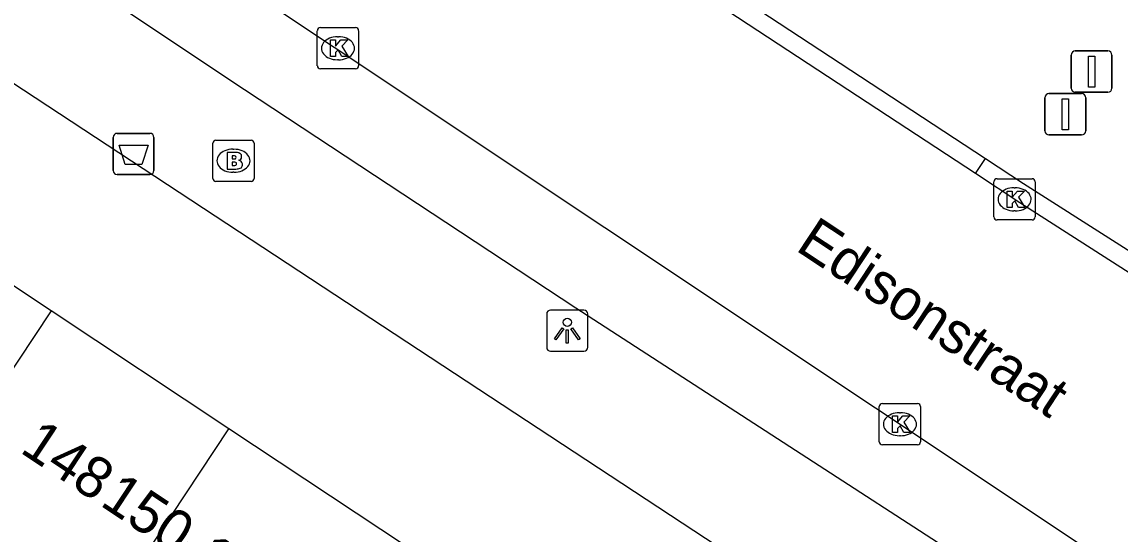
# Model space of a CAD drawing. Extents: x 159280 to 160375, y 384531 to 385872.
# Drawn here: x 160191.4 to 160218.04, y 384739.23 to 384751.65 of the extents above; entities that cross this region are included whole.
import ezdxf

# ---------------------------------------------------------------- set-up
doc = ezdxf.new("R2010")
doc.units = 0
for name, color, linetype in [('IMGEO_Afsluitpaal', 7, 'Continuous'), ('IMGEO_Afvalbak', 7, 'Continuous'), ('IMGEO_Brandkraan', 7, 'Continuous'), ('IMGEO_Kolk', 7, 'Continuous'), ('IMGEO_Lichtpunt', 7, 'Continuous'), ('IMGEO_Openbare_ruimte_label', 7, 'Continuous'), ('IMGEO_Pand', 7, 'Continuous'), ('IMGEO_Pand_nummerreeks', 7, 'Continuous'), ('IMGEO_Rijbaan_lokaal_open', 7, 'Continuous'), ('IMGEO_Voetpad_open', 7, 'Continuous')]:
    doc.layers.add(name, color=color, linetype=linetype)

msp = doc.modelspace()

# ---------------------------------------------------------------- linework, layer by layer
at = {"layer": 'IMGEO_Afsluitpaal'}
for p, q in [((160216.955, 384750.943), (160217.745, 384750.943)), ((160217.745, 384750.943), (160216.955, 384750.943)), ((160216.855, 384750.043), (160216.855, 384750.843)), ((160216.855, 384750.843), (160216.855, 384750.043)), ((160217.845, 384750.843), (160217.845, 384750.043)), ((160217.845, 384750.043), (160217.845, 384750.843)), ((160216.217, 384749.008), (160216.217, 384749.808)), ((160216.217, 384749.808), (160216.217, 384749.008)), ((160216.317, 384749.908), (160217.107, 384749.908)), ((160217.107, 384749.908), (160216.317, 384749.908)), ((160217.745, 384749.943), (160216.955, 384749.943)), ((160216.955, 384749.943), (160217.745, 384749.943)), ((160217.207, 384749.808), (160217.207, 384749.008)), ((160217.207, 384749.008), (160217.207, 384749.808)), ((160217.107, 384748.908), (160216.317, 384748.908)), ((160216.317, 384748.908), (160217.107, 384748.908))]:
    msp.add_line(p, q, dxfattribs=at)
for points in [[(160217.275, 384750.818), (160217.425, 384750.818), (160217.425, 384750.068), (160217.275, 384750.068), (160217.275, 384750.818)], [(160216.637, 384749.783), (160216.787, 384749.783), (160216.787, 384749.033), (160216.637, 384749.033), (160216.637, 384749.783)]]:
    msp.add_lwpolyline(points, dxfattribs=at)
for centre, start, end in [((160216.955, 384750.843), 90, 180), ((160216.955, 384750.843), 90, 180), ((160217.745, 384750.843), 0, 90), ((160217.745, 384750.843), 360, 90), ((160216.317, 384749.808), 90, 180), ((160216.317, 384749.808), 90, 180), ((160216.955, 384750.043), 180, 270), ((160216.955, 384750.043), 180, 270), ((160217.107, 384749.808), 0, 90), ((160217.107, 384749.808), 360, 90), ((160217.745, 384750.043), 270, 0), ((160217.745, 384750.043), 270, 0), ((160216.317, 384749.008), 180, 270), ((160216.317, 384749.008), 180, 270), ((160217.107, 384749.008), 270, 0), ((160217.107, 384749.008), 270, 0)]:
    msp.add_arc(centre, 0.1, start, end, dxfattribs=at)
at = {"layer": 'IMGEO_Afvalbak'}
for p, q in [((160193.616, 384748.046), (160193.616, 384748.846)), ((160193.616, 384748.846), (160193.616, 384748.046)), ((160193.716, 384748.946), (160194.506, 384748.946)), ((160194.506, 384748.946), (160193.716, 384748.946)), ((160194.606, 384748.846), (160194.606, 384748.046)), ((160194.606, 384748.046), (160194.606, 384748.846)), ((160194.506, 384747.946), (160193.716, 384747.946)), ((160193.716, 384747.946), (160194.506, 384747.946))]:
    msp.add_line(p, q, dxfattribs=at)
msp.add_lwpolyline([(160193.759, 384748.66), (160194.463, 384748.66), (160194.314, 384748.19), (160193.908, 384748.19), (160193.759, 384748.66)], dxfattribs=at)
for centre, start, end in [((160193.716, 384748.846), 90, 180), ((160193.716, 384748.846), 90, 180), ((160194.506, 384748.846), 0, 90), ((160194.506, 384748.846), 360, 90), ((160193.716, 384748.046), 180, 270), ((160193.716, 384748.046), 180, 270), ((160194.506, 384748.046), 270, 0), ((160194.506, 384748.046), 270, 0)]:
    msp.add_arc(centre, 0.1, start, end, dxfattribs=at)
at = {"layer": 'IMGEO_Brandkraan'}
for p, q in [((160196.109, 384748.781), (160196.961, 384748.781)), ((160196.034, 384747.855), (160196.034, 384748.707)), ((160196.522, 384748.561), (160196.547, 384748.561)), ((160197.035, 384748.707), (160197.035, 384747.855)), ((160196.545, 384748.001), (160196.52, 384748.001)), ((160196.961, 384747.781), (160196.109, 384747.781))]:
    msp.add_line(p, q, dxfattribs=at)
for points in [[(160196.109, 384748.781), (160196.961, 384748.781)], [(160196.034, 384747.855), (160196.034, 384748.707)], [(160196.382, 384748.481), (160196.382, 384748.081), (160196.595, 384748.081)], [(160196.613, 384748.481), (160196.382, 384748.481)], [(160197.035, 384748.707), (160197.035, 384747.855)], [(160196.561, 384748.4), (160196.507, 384748.4), (160196.507, 384748.324)], [(160196.507, 384748.324), (160196.56, 384748.324)], [(160196.569, 384748.248), (160196.507, 384748.248), (160196.507, 384748.167)], [(160196.507, 384748.167), (160196.569, 384748.167)], [(160196.961, 384747.781), (160196.109, 384747.781)]]:
    msp.add_lwpolyline(points, dxfattribs=at)
for centre, radius, start, end in [((160196.111, 384748.705), 0.0765, 91.552, 178.448), ((160196.111, 384748.705), 0.0765, 91.552, 178.448), ((160196.959, 384748.705), 0.0765, 1.552, 88.448), ((160196.959, 384748.705), 0.0765, 1.552, 88.448), ((160196.617, 384748.336), 0.145, 59.4692, 91.5367), ((160196.562, 384748.362), 0.0379, 267.8285, 90.9355), ((160196.57, 384748.207), 0.0404, 269.8759, 90.5077), ((160196.642, 384748.383), 0.0922, 285.5137, 58.1501), ((160196.647, 384748.191), 0.105, 301.3115, 78.989), ((160196.601, 384748.332), 0.251, 268.6676, 293.5347), ((160196.111, 384747.857), 0.0765, 181.552, 268.448), ((160196.111, 384747.857), 0.0765, 181.552, 268.448), ((160196.959, 384747.857), 0.0765, 271.552, 358.448), ((160196.959, 384747.857), 0.0765, 271.552, 358.448)]:
    msp.add_arc(centre, radius, start, end, dxfattribs=at)
for centre, major_axis, ratio, start_param, end_param in [((160196.521, 384748.281), (-0.387, 0.002), 0.722429, 4.712389, 7.853982), ((160196.546, 384748.281), (-0.39, 0.002), 0.717154, 1.570796, 4.712389)]:
    msp.add_ellipse(centre, major_axis=major_axis, ratio=ratio, start_param=start_param, end_param=end_param, dxfattribs=at)
at = {"layer": 'IMGEO_Kolk'}
for p, q in [((160198.569, 384750.583), (160198.569, 384751.435)), ((160198.644, 384751.509), (160199.496, 384751.509)), ((160199.57, 384751.435), (160199.57, 384750.583)), ((160199.057, 384751.289), (160199.082, 384751.289)), ((160199.08, 384750.729), (160199.055, 384750.729)), ((160199.496, 384750.509), (160198.644, 384750.509)), ((160214.982, 384746.92), (160214.982, 384747.772)), ((160215.057, 384747.846), (160215.909, 384747.846)), ((160215.983, 384747.772), (160215.983, 384746.92)), ((160215.47, 384747.626), (160215.495, 384747.626)), ((160215.493, 384747.066), (160215.468, 384747.066)), ((160215.909, 384746.846), (160215.057, 384746.846)), ((160212.276, 384742.394), (160213.128, 384742.394)), ((160212.201, 384741.468), (160212.201, 384742.32)), ((160212.689, 384742.174), (160212.714, 384742.174)), ((160213.202, 384742.32), (160213.202, 384741.468)), ((160212.712, 384741.614), (160212.687, 384741.614)), ((160213.128, 384741.394), (160212.276, 384741.394))]:
    msp.add_line(p, q, dxfattribs=at)
for points in [[(160198.569, 384750.583), (160198.569, 384751.435)], [(160198.644, 384751.509), (160199.496, 384751.509)], [(160199.57, 384751.435), (160199.57, 384750.583)], [(160198.89, 384751.209), (160199.013, 384751.209), (160199.013, 384751.058), (160199.143, 384751.209), (160199.307, 384751.209), (160199.161, 384751.058), (160199.314, 384750.809), (160199.162, 384750.809), (160199.077, 384750.973), (160199.013, 384750.906), (160199.013, 384750.809), (160198.89, 384750.809), (160198.89, 384751.209)], [(160199.496, 384750.509), (160198.644, 384750.509)], [(160214.982, 384746.92), (160214.982, 384747.772)], [(160215.057, 384747.846), (160215.909, 384747.846)], [(160215.983, 384747.772), (160215.983, 384746.92)], [(160215.303, 384747.546), (160215.426, 384747.546), (160215.426, 384747.395), (160215.556, 384747.546), (160215.72, 384747.546), (160215.574, 384747.395), (160215.727, 384747.146), (160215.575, 384747.146), (160215.49, 384747.31), (160215.426, 384747.243), (160215.426, 384747.146), (160215.303, 384747.146), (160215.303, 384747.546)], [(160215.909, 384746.846), (160215.057, 384746.846)], [(160212.276, 384742.394), (160213.128, 384742.394)], [(160212.201, 384741.468), (160212.201, 384742.32)], [(160212.522, 384742.094), (160212.645, 384742.094), (160212.645, 384741.943), (160212.775, 384742.094), (160212.939, 384742.094), (160212.793, 384741.943), (160212.946, 384741.694), (160212.794, 384741.694), (160212.709, 384741.858), (160212.645, 384741.791), (160212.645, 384741.694), (160212.522, 384741.694), (160212.522, 384742.094)], [(160213.202, 384742.32), (160213.202, 384741.468)], [(160213.128, 384741.394), (160212.276, 384741.394)]]:
    msp.add_lwpolyline(points, dxfattribs=at)
for centre, start, end in [((160198.646, 384751.433), 91.552, 178.448), ((160198.646, 384751.433), 91.552, 178.448), ((160199.494, 384751.433), 1.552, 88.448), ((160199.494, 384751.433), 1.552, 88.448), ((160198.646, 384750.585), 181.552, 268.448), ((160198.646, 384750.585), 181.552, 268.448), ((160199.494, 384750.585), 271.552, 358.448), ((160199.494, 384750.585), 271.552, 358.448), ((160215.059, 384747.77), 91.552, 178.448), ((160215.059, 384747.77), 91.552, 178.448), ((160215.907, 384747.77), 1.552, 88.448), ((160215.907, 384747.77), 1.552, 88.448), ((160215.059, 384746.922), 181.552, 268.448), ((160215.059, 384746.922), 181.552, 268.448), ((160215.907, 384746.922), 271.552, 358.448), ((160215.907, 384746.922), 271.552, 358.448), ((160212.278, 384742.318), 91.552, 178.448), ((160212.278, 384742.318), 91.552, 178.448), ((160213.126, 384742.318), 1.552, 88.448), ((160213.126, 384742.318), 1.552, 88.448), ((160212.278, 384741.47), 181.552, 268.448), ((160212.278, 384741.47), 181.552, 268.448), ((160213.126, 384741.47), 271.552, 358.448), ((160213.126, 384741.47), 271.552, 358.448)]:
    msp.add_arc(centre, 0.0765, start, end, dxfattribs=at)
for centre, major_axis, ratio, start_param, end_param in [((160199.056, 384751.009), (-0.387, 0.002), 0.722429, 4.712389, 7.853982), ((160199.081, 384751.009), (-0.39, 0.002), 0.717154, 1.570796, 4.712389), ((160215.469, 384747.346), (-0.387, 0.002), 0.722429, 4.712389, 7.853982), ((160215.494, 384747.346), (-0.39, 0.002), 0.717154, 1.570796, 4.712389), ((160212.688, 384741.894), (-0.387, 0.002), 0.722429, 4.712389, 7.853982), ((160212.713, 384741.894), (-0.39, 0.002), 0.717154, 1.570796, 4.712389)]:
    msp.add_ellipse(centre, major_axis=major_axis, ratio=ratio, start_param=start_param, end_param=end_param, dxfattribs=at)
at = {"layer": 'IMGEO_Lichtpunt'}
for p, q in [((160204.133, 384744.567), (160204.133, 384743.76)), ((160204.133, 384744.567), (160204.133, 384743.76)), ((160205.035, 384744.662), (160204.227, 384744.662)), ((160205.035, 384744.662), (160204.227, 384744.662)), ((160205.129, 384743.76), (160205.129, 384744.567)), ((160205.129, 384743.76), (160205.129, 384744.567)), ((160204.227, 384743.666), (160205.035, 384743.666)), ((160204.227, 384743.666), (160205.035, 384743.666))]:
    msp.add_line(p, q, dxfattribs=at)
for points in [[(160204.507, 384744.231), (160204.546, 384744.203), (160204.358, 384743.941), (160204.32, 384743.968), (160204.507, 384744.231)], [(160204.719, 384744.203), (160204.757, 384744.23), (160204.944, 384743.968), (160204.905, 384743.94), (160204.719, 384744.203)], [(160204.609, 384744.183), (160204.656, 384744.183), (160204.656, 384743.861), (160204.609, 384743.861), (160204.609, 384744.183)]]:
    msp.add_lwpolyline(points, dxfattribs=at)
msp.add_circle((160204.632, 384744.365), 0.0994, dxfattribs=at)
for centre, start, end in [((160204.227, 384744.567), 90, 180), ((160204.227, 384744.567), 90, 180), ((160205.035, 384744.567), 0, 90), ((160205.035, 384744.567), 0, 90), ((160204.227, 384743.76), 180, 270), ((160204.227, 384743.76), 180, 270), ((160205.035, 384743.76), 270, 0), ((160205.035, 384743.76), 270, 360)]:
    msp.add_arc(centre, 0.0946, start, end, dxfattribs=at)
at = {"layer": 'IMGEO_Pand'}
for points in [[(160192.114, 384744.643), (160187.68, 384747.584)], [(160192.114, 384744.643), (160179.261, 384725.263)], [(160196.426, 384741.784), (160192.114, 384744.643)], [(160188.099, 384729.227), (160196.426, 384741.784)], [(160200.736, 384738.926), (160196.426, 384741.784)]]:
    msp.add_lwpolyline(points, dxfattribs=at)
at = {"layer": 'IMGEO_Rijbaan_lokaal_open'}
for points in [[(160214.533, 384747.969), (160211.437, 384750), (160202.471, 384755.882), (160197.002, 384759.475)], [(160192.41, 384755.413), (160218.675, 384737.923)], [(160224.626, 384741.495), (160215.609, 384747.263), (160214.533, 384747.969)]]:
    msp.add_lwpolyline(points, dxfattribs=at)
at = {"layer": 'IMGEO_Voetpad_open'}
for points in [[(160197.229, 384759.846), (160212.236, 384750), (160214.774, 384748.335)], [(160214.623, 384738.374), (160204.836, 384744.708), (160196.799, 384750), (160193.945, 384751.896), (160193.933, 384751.904), (160193.867, 384751.958), (160193.807, 384752.018), (160193.751, 384752.082), (160193.702, 384752.152), (160193.659, 384752.225), (160193.623, 384752.302), (160193.593, 384752.382), (160193.572, 384752.464), (160193.557, 384752.548), (160193.246, 384754.245), (160193.183, 384754.429), (160193.104, 384754.607), (160193.009, 384754.777), (160192.899, 384754.938), (160192.775, 384755.089), (160192.639, 384755.227), (160192.491, 384755.353), (160192.41, 384755.413)], [(160189.923, 384750.998), (160191.443, 384750), (160216.131, 384733.782)], [(160214.533, 384747.969), (160214.774, 384748.335)], [(160214.774, 384748.335), (160215.699, 384747.728), (160224.864, 384741.898), (160224.626, 384741.495)]]:
    msp.add_lwpolyline(points, dxfattribs=at)

# ---------------------------------------------------------------- texts
at = {"layer": 'IMGEO_Openbare_ruimte_label'}
msp.add_text('Edisonstraat', height=1, rotation=326.5006, dxfattribs=at).set_placement((160210.141, 384746.128))
at = {"layer": 'IMGEO_Pand_nummerreeks'}
for s, rotation, p in [('148', 326.4489, (160191.327, 384741.229)), ('150-150A', 326.4533, (160193.268, 384739.943))]:
    msp.add_text(s, height=1, rotation=rotation, dxfattribs=at).set_placement(p)

doc.saveas('drawing.dxf')
